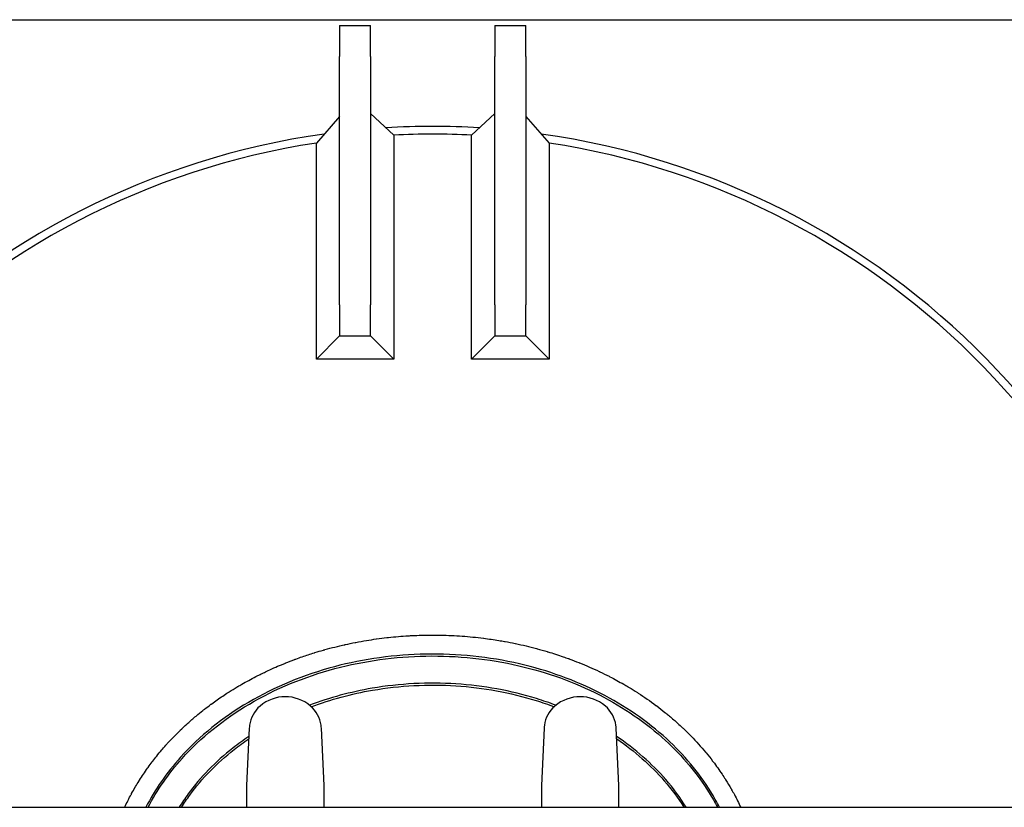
# Model space of a CAD drawing. Header units: inches. Extents: x 5 to 1128, y -85 to 748.
# Tile 563 of 656: x 924 to 955, y 309 to 334. Entities that reach past the tile are written whole.
import ezdxf

# ---------------------------------------------------------------- set-up
doc = ezdxf.new("R2010")
doc.units = ezdxf.units.IN
doc.header["$LTSCALE"] = 32
doc.header["$MEASUREMENT"] = 0
doc.layers.add('Visible (ANSI)', color=7, linetype='Continuous', lineweight=30)

msp = doc.modelspace()

# ---------------------------------------------------------------- linework, layer by layer
at = {"layer": 'Visible (ANSI)'}
for p, q in [((909.55578, 334.48367), (966.55578, 334.48367)), ((934.05578, 334.29617), (934.05578, 333.29617)), ((934.05578, 334.29617), (935.05578, 334.29617)), ((935.05578, 333.29617), (935.05578, 334.29617)), ((939.05578, 334.29617), (939.05578, 333.29617)), ((939.05578, 334.29617), (940.05578, 334.29617)), ((940.05578, 333.29617), (940.05578, 334.29617)), ((934.05578, 325.29617), (934.05578, 333.29617)), ((935.05578, 333.29617), (935.05578, 325.29617)), ((939.05578, 325.29617), (939.05578, 333.29617)), ((940.05578, 333.29617), (940.05578, 325.29617)), ((934.05578, 331.36589), (933.30929, 330.51097)), ((935.05578, 331.46443), (935.80228, 330.76441)), ((939.05578, 331.46472), (938.30892, 330.76442)), ((940.05578, 331.36618), (940.80265, 330.51091)), ((935.80228, 330.76441), (935.80228, 323.54968)), ((938.30892, 323.5493), (938.30892, 330.76442)), ((933.30929, 323.54968), (933.30929, 330.51097)), ((934.05578, 325.29617), (934.05578, 324.29617)), ((935.05578, 324.29617), (935.05578, 325.29617)), ((939.05578, 325.29617), (939.05578, 324.29617)), ((940.05578, 324.29617), (940.05578, 325.29617)), ((934.05578, 324.29617), (933.30929, 323.54968)), ((934.05578, 324.29617), (935.05578, 324.29617)), ((935.05578, 324.29617), (935.80228, 323.54968)), ((939.05578, 324.29617), (938.30892, 323.5493)), ((939.05578, 324.29617), (940.05578, 324.29617)), ((940.05578, 324.29617), (940.80265, 323.5493)), ((935.80228, 323.54968), (933.30929, 323.54968)), ((940.80265, 323.5493), (938.30892, 323.5493)), ((931.14433, 311.65884), (931.05578, 309.80758)), ((933.55578, 309.80758), (933.46724, 311.65884)), ((940.64433, 311.65884), (940.55578, 309.80758)), ((943.05578, 309.80758), (942.96724, 311.65884)), ((931.05578, 309.80758), (931.05578, 309.10867)), ((933.55578, 309.10867), (933.55578, 309.80758)), ((940.55578, 309.80758), (940.55578, 309.10867)), ((943.05578, 309.10867), (943.05578, 309.80758)), ((910.22578, 309.10867), (987.97578, 309.10867))]:
    msp.add_line(p, q, dxfattribs=at)
for centre, radius, start, end in [((937.05578, 306.04617), 25, 86.548148, 93.452632), ((937.05578, 306.04617), 25, 86.548148, 93.452632), ((937.05578, 306.04617), 25, 98.032415, 172.963593), ((937.05578, 306.04617), 25, 98.032415, 172.963593), ((937.05578, 306.04617), 24.75, 87.097775, 92.903084), ((937.05578, 306.04617), 25, 7.036407, 81.9668), ((937.05578, 306.04617), 25, 7.036407, 81.9668), ((937.05578, 306.04617), 24.75, 98.706532, 172.892153), ((937.05578, 306.04617), 24.75, 7.107847, 81.292601), ((932.30578, 311.42117), 1.25, 49.428759, 130.571241), ((941.80578, 311.42117), 1.25, 49.428759, 130.571241), ((932.14318, 311.61107), 1, 130.571241, 172.034452), ((932.46838, 311.61107), 1, 7.965548, 49.428759), ((941.64318, 311.61107), 1, 130.571241, 172.034452), ((941.96838, 311.61107), 1, 7.965548, 49.428759)]:
    msp.add_arc(centre, radius, start, end, dxfattribs=at)
for points, knots in [([(940.80265, 330.51091), (940.80265, 330.51091), (940.80265, 330.32833), (940.80265, 329.63109), (940.80265, 329.10798), (940.80265, 327.29603), (940.80265, 325.61771), (940.80265, 323.5493)], [-35.82408886, -35.82408886, -35.82408886, -35.82408886, -27.13047331, -27.13047331, -17.86172616, -17.86172616, -0.0564507, -0.0564507, -0.0564507, -0.0564507]), ([(927.13153, 309.10867), (927.13323, 309.11233), (927.13494, 309.11599), (927.13665, 309.11965), (927.16755, 309.18577), (927.19941, 309.25152), (927.23221, 309.31681), (927.23623, 309.32482), (927.24027, 309.33282), (927.24432, 309.34082), (927.27469, 309.40077), (927.30584, 309.46033), (927.33773, 309.51945), (927.34369, 309.53051), (927.34968, 309.54155), (927.3557, 309.55257), (927.39157, 309.61833), (927.42836, 309.68353), (927.46603, 309.74816), (927.47106, 309.7568), (927.47611, 309.76542), (927.48117, 309.77403), (927.51772, 309.8362), (927.55509, 309.89785), (927.59326, 309.95894), (927.59872, 309.9677), (927.60421, 309.97644), (927.60971, 309.98518), (927.64998, 310.0491), (927.69111, 310.11242), (927.73308, 310.17512), (927.77696, 310.24068), (927.82182, 310.30566), (927.86758, 310.36999), (927.87383, 310.37877), (927.88009, 310.38754), (927.88637, 310.39629), (927.92832, 310.45476), (927.97101, 310.51268), (928.01438, 310.57), (928.02105, 310.5788), (928.02772, 310.58759), (928.03442, 310.59636), (928.07679, 310.6519), (928.11981, 310.70686), (928.16341, 310.76119), (928.21673, 310.82764), (928.27113, 310.89342), (928.32649, 310.95839), (928.33392, 310.96712), (928.34137, 310.97583), (928.34884, 310.98453), (928.39575, 311.03914), (928.44332, 311.09318), (928.49149, 311.14657), (928.49925, 311.15518), (928.50704, 311.16377), (928.51484, 311.17235), (928.5559, 311.21751), (928.59738, 311.2622), (928.63922, 311.30638), (928.72235, 311.39415), (928.80749, 311.48051), (928.89425, 311.56511), (928.90264, 311.5733), (928.91105, 311.58147), (928.91948, 311.58962), (928.99052, 311.65837), (929.06261, 311.72594), (929.13551, 311.79216), (929.14219, 311.79823), (929.14887, 311.80428), (929.15556, 311.81032), (929.15755, 311.81211), (929.15953, 311.81391), (929.16152, 311.8157), (929.24954, 311.89506), (929.33921, 311.97291), (929.4303, 312.04911), (929.50087, 312.10815), (929.57228, 312.16618), (929.64436, 312.2231), (929.65341, 312.23025), (929.66248, 312.23738), (929.67155, 312.2445), (929.68359, 312.25394), (929.69565, 312.26335), (929.70773, 312.27273), (929.77487, 312.32487), (929.84274, 312.3762), (929.91124, 312.42665), (929.92039, 312.43339), (929.92955, 312.44012), (929.93872, 312.44682), (930.05451, 312.53151), (930.17208, 312.61371), (930.29098, 312.69325), (930.34961, 312.73247), (930.40869, 312.77113), (930.46817, 312.80919), (930.47732, 312.81505), (930.48648, 312.82089), (930.49565, 312.82672), (930.58218, 312.88172), (930.66953, 312.93547), (930.75752, 312.9879), (930.76663, 312.99333), (930.77575, 312.99875), (930.78488, 313.00415), (930.82332, 313.0269), (930.86187, 313.04939), (930.90053, 313.07163), (931.0503, 313.15777), (931.20247, 313.24053), (931.35623, 313.31957), (931.36503, 313.32409), (931.37383, 313.32861), (931.38264, 313.3331), (931.43254, 313.35859), (931.48259, 313.38368), (931.53278, 313.40837), (931.57666, 313.42996), (931.6207, 313.45127), (931.66489, 313.47231), (931.6734, 313.47636), (931.68192, 313.4804), (931.69045, 313.48444), (931.85339, 313.5615), (932.0183, 313.63475), (932.1844, 313.70398), (932.21879, 313.71832), (932.25325, 313.73249), (932.28779, 313.7465), (932.29569, 313.7497), (932.30359, 313.7529), (932.3115, 313.75609), (932.31541, 313.75766), (932.31932, 313.75924), (932.32323, 313.76081), (932.41535, 313.79783), (932.50797, 313.8337), (932.60099, 313.86839), (932.60853, 313.8712), (932.61608, 313.87401), (932.62362, 313.87681), (932.63014, 313.87922), (932.63665, 313.88163), (932.64317, 313.88403), (932.7126, 313.90963), (932.78225, 313.93458), (932.85208, 313.95886), (932.98067, 314.00359), (933.11013, 314.04618), (933.24018, 314.08657), (933.24688, 314.08865), (933.25358, 314.09072), (933.26028, 314.09279), (933.35079, 314.12073), (933.44159, 314.14761), (933.53259, 314.17342), (933.54357, 314.17653), (933.55455, 314.17963), (933.56553, 314.18271), (933.57174, 314.18445), (933.57795, 314.18619), (933.58417, 314.18793), (933.79595, 314.247), (934.00965, 314.30054), (934.22409, 314.34836), (934.22476, 314.34851), (934.22543, 314.34866), (934.2261, 314.34881), (934.23125, 314.34996), (934.23641, 314.35111), (934.24157, 314.35225), (934.3476, 314.37574), (934.454, 314.39788), (934.56067, 314.41866), (934.56526, 314.41956), (934.56985, 314.42045), (934.57445, 314.42134), (934.69088, 314.44389), (934.80762, 314.46482), (934.92452, 314.48412), (935.02836, 314.50126), (935.13246, 314.51714), (935.23674, 314.53175), (935.24013, 314.53223), (935.24353, 314.5327), (935.24692, 314.53317), (935.35697, 314.5485), (935.46722, 314.56242), (935.57759, 314.57491), (935.58037, 314.57523), (935.58316, 314.57554), (935.58594, 314.57586), (935.60113, 314.57757), (935.61632, 314.57925), (935.63151, 314.58091), (935.84288, 314.60395), (936.05483, 314.62184), (936.26709, 314.63457), (936.26858, 314.63466), (936.27007, 314.63475), (936.27156, 314.63484), (936.29527, 314.63626), (936.31899, 314.63761), (936.34272, 314.63889), (936.43332, 314.64381), (936.52416, 314.64779), (936.6151, 314.65083), (936.61603, 314.65086), (936.61697, 314.65089), (936.6179, 314.65092), (936.76378, 314.65577), (936.90991, 314.6582), (937.05578, 314.6582)], [0.765425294, 0.765425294, 0.765425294, 0.765425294, 0.765623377, 0.765623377, 0.765623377, 0.769204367, 0.769204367, 0.769204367, 0.769643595, 0.769643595, 0.769643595, 0.77293717, 0.77293717, 0.77293717, 0.77355333, 0.77355333, 0.77355333, 0.777229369, 0.777229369, 0.777229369, 0.777720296, 0.777720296, 0.777720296, 0.781264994, 0.781264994, 0.781264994, 0.781773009, 0.781773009, 0.781773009, 0.785491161, 0.785491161, 0.785491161, 0.789379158, 0.789379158, 0.789379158, 0.789909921, 0.789909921, 0.789909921, 0.793454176, 0.793454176, 0.793454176, 0.793998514, 0.793998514, 0.793998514, 0.797444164, 0.797444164, 0.797444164, 0.801657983, 0.801657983, 0.801657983, 0.802223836, 0.802223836, 0.802223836, 0.805777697, 0.805777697, 0.805777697, 0.806350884, 0.806350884, 0.806350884, 0.809369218, 0.809369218, 0.809369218, 0.815365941, 0.815365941, 0.815365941, 0.81594612, 0.81594612, 0.81594612, 0.820838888, 0.820838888, 0.820838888, 0.821286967, 0.821286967, 0.821286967, 0.82141991, 0.82141991, 0.82141991, 0.8273107, 0.8273107, 0.8273107, 0.831874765, 0.831874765, 0.831874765, 0.832448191, 0.832448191, 0.832448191, 0.833208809, 0.833208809, 0.833208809, 0.83743787, 0.83743787, 0.83743787, 0.838002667, 0.838002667, 0.838002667, 0.845134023, 0.845134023, 0.845134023, 0.848650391, 0.848650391, 0.848650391, 0.849191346, 0.849191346, 0.849191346, 0.854296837, 0.854296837, 0.854296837, 0.854825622, 0.854825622, 0.854825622, 0.857052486, 0.857052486, 0.857052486, 0.865679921, 0.865679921, 0.865679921, 0.866173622, 0.866173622, 0.866173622, 0.868970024, 0.868970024, 0.868970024, 0.871414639, 0.871414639, 0.871414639, 0.871885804, 0.871885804, 0.871885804, 0.88088877, 0.88088877, 0.88088877, 0.882752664, 0.882752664, 0.882752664, 0.88317916, 0.88317916, 0.88317916, 0.883389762, 0.883389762, 0.883389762, 0.888354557, 0.888354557, 0.888354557, 0.888757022, 0.888757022, 0.888757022, 0.889104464, 0.889104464, 0.889104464, 0.892805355, 0.892805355, 0.892805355, 0.899621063, 0.899621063, 0.899621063, 0.899972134, 0.899972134, 0.899972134, 0.904713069, 0.904713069, 0.904713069, 0.905284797, 0.905284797, 0.905284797, 0.905608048, 0.905608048, 0.905608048, 0.916624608, 0.916624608, 0.916624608, 0.91665893, 0.91665893, 0.91665893, 0.91692393, 0.91692393, 0.91692393, 0.922368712, 0.922368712, 0.922368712, 0.922603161, 0.922603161, 0.922603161, 0.92854523, 0.92854523, 0.92854523, 0.933823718, 0.933823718, 0.933823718, 0.933995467, 0.933995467, 0.933995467, 0.939565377, 0.939565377, 0.939565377, 0.939705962, 0.939705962, 0.939705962, 0.940472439, 0.940472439, 0.940472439, 0.951135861, 0.951135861, 0.951135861, 0.951210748, 0.951210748, 0.951210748, 0.952402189, 0.952402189, 0.952402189, 0.956952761, 0.956952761, 0.956952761, 0.956999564, 0.956999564, 0.956999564, 0.964299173, 0.964299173, 0.964299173, 0.964299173]), ([(937.05578, 314.6582), (937.05614, 314.6582), (937.0565, 314.6582), (937.05685, 314.6582), (937.14188, 314.65819), (937.2269, 314.65736), (937.31188, 314.65571), (937.42735, 314.65347), (937.54277, 314.64971), (937.65808, 314.64443), (937.65884, 314.6444), (937.6596, 314.64436), (937.66036, 314.64433), (937.88988, 314.63378), (938.11908, 314.61723), (938.34782, 314.59465), (938.35014, 314.59442), (938.35246, 314.59419), (938.35478, 314.59396), (938.46703, 314.58281), (938.57916, 314.57021), (938.69111, 314.55615), (938.69415, 314.55577), (938.6972, 314.55539), (938.70024, 314.555), (938.86245, 314.53452), (939.02429, 314.51097), (939.18561, 314.48436)], [0.9642991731, 0.9642991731, 0.9642991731, 0.9642991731, 0.9643170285, 0.9643170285, 0.9643170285, 0.9685719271, 0.9685719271, 0.9685719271, 0.9743532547, 0.9743532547, 0.9743532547, 0.9743912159, 0.9743912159, 0.9743912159, 0.9858988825, 0.9858988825, 0.9858988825, 0.9860155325, 0.9860155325, 0.9860155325, 0.9916630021, 0.9916630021, 0.9916630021, 0.9918165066, 0.9918165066, 0.9918165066, 1, 1, 1, 1]), ([(939.18561, 314.48436), (939.24814, 314.47404), (939.31062, 314.46326), (939.37301, 314.45202), (939.37732, 314.45124), (939.38162, 314.45046), (939.38593, 314.44968), (939.49451, 314.43), (939.60286, 314.40892), (939.71093, 314.38642), (939.71578, 314.38541), (939.72063, 314.3844), (939.72548, 314.38338), (939.95109, 314.33615), (940.17547, 314.28277), (940.39813, 314.22324), (940.40401, 314.22166), (940.4099, 314.22009), (940.41578, 314.2185), (940.52637, 314.18876), (940.63653, 314.1575), (940.74619, 314.12472), (940.75261, 314.1228), (940.75903, 314.12087), (940.76544, 314.11895), (940.93165, 314.06897), (941.09672, 314.01549), (941.26045, 313.95853), (941.31685, 313.93891), (941.37315, 313.91885), (941.42933, 313.89836), (941.43686, 313.89561), (941.44438, 313.89286), (941.4519, 313.8901), (941.4574, 313.88808), (941.4629, 313.88606), (941.46839, 313.88403), (941.56737, 313.84755), (941.66597, 313.8097), (941.76412, 313.77051), (941.77206, 313.76734), (941.78, 313.76416), (941.78793, 313.76097), (942.00042, 313.67559), (942.21077, 313.58385), (942.41821, 313.48581), (942.42667, 313.48181), (942.43513, 313.4778), (942.44358, 313.47378), (942.54191, 313.42701), (942.63958, 313.37883), (942.73647, 313.32925), (942.74513, 313.32482), (942.75379, 313.32037), (942.76243, 313.31592), (942.91412, 313.23781), (943.0639, 313.15627), (943.21142, 313.07141), (943.25866, 313.04423), (943.30574, 313.01667), (943.35266, 312.98873), (943.36186, 312.98325), (943.37105, 312.97776), (943.38023, 312.97225), (943.47105, 312.91779), (943.56121, 312.86189), (943.6506, 312.80458), (943.65988, 312.79863), (943.66915, 312.79266), (943.67841, 312.78668), (943.87128, 312.66217), (944.06052, 312.53102), (944.24511, 312.39348), (944.2541, 312.38678), (944.26309, 312.38006), (944.27206, 312.37333), (944.36219, 312.30569), (944.4512, 312.23653), (944.53897, 312.16588), (944.5478, 312.15877), (944.55662, 312.15165), (944.56543, 312.14451), (944.60441, 312.1129), (944.64315, 312.081), (944.68163, 312.04881), (944.77434, 311.97124), (944.86556, 311.89199), (944.95514, 311.8111), (945.00218, 311.76863), (945.0489, 311.72559), (945.09524, 311.68201), (945.10381, 311.67395), (945.11237, 311.66587), (945.12091, 311.65778), (945.2011, 311.5818), (945.2801, 311.50425), (945.35775, 311.42519), (945.36587, 311.41692), (945.37398, 311.40863), (945.38208, 311.40033), (945.54377, 311.23444), (945.69952, 311.06197), (945.8481, 310.88359), (945.85503, 310.87527), (945.86194, 310.86693), (945.86884, 310.85859), (945.93901, 310.7737), (946.00755, 310.68748), (946.07436, 310.60002), (946.08075, 310.59166), (946.08712, 310.58328), (946.09348, 310.57489), (946.19203, 310.44487), (946.28673, 310.31213), (946.37725, 310.17697), (946.41403, 310.12205), (946.45023, 310.06657), (946.4858, 310.01056), (946.49151, 310.00157), (946.49721, 309.99257), (946.50288, 309.98355), (946.56067, 309.89176), (946.61679, 309.79855), (946.6711, 309.70398), (946.67633, 309.69488), (946.68153, 309.68578), (946.68672, 309.67666), (946.71631, 309.62466), (946.74536, 309.57225), (946.77384, 309.51946), (946.84648, 309.38477), (946.91541, 309.24755), (946.98004, 309.10868)], [0, 0, 0, 0, 0.003172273, 0.003172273, 0.003172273, 0.003391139, 0.003391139, 0.003391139, 0.008912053, 0.008912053, 0.008912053, 0.009159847, 0.009159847, 0.009159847, 0.020688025, 0.020688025, 0.020688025, 0.020992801, 0.020992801, 0.020992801, 0.026720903, 0.026720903, 0.026720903, 0.02705607, 0.02705607, 0.02705607, 0.035741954, 0.035741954, 0.035741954, 0.038733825, 0.038733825, 0.038733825, 0.039134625, 0.039134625, 0.039134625, 0.039427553, 0.039427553, 0.039427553, 0.044703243, 0.044703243, 0.044703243, 0.045129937, 0.045129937, 0.045129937, 0.056559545, 0.056559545, 0.056559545, 0.057025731, 0.057025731, 0.057025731, 0.062450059, 0.062450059, 0.062450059, 0.062934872, 0.062934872, 0.062934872, 0.071438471, 0.071438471, 0.071438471, 0.074161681, 0.074161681, 0.074161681, 0.074695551, 0.074695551, 0.074695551, 0.079974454, 0.079974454, 0.079974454, 0.080522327, 0.080522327, 0.080522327, 0.091931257, 0.091931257, 0.091931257, 0.092487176, 0.092487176, 0.092487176, 0.098072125, 0.098072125, 0.098072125, 0.098634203, 0.098634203, 0.098634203, 0.101122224, 0.101122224, 0.101122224, 0.107117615, 0.107117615, 0.107117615, 0.110266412, 0.110266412, 0.110266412, 0.110848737, 0.110848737, 0.110848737, 0.11631456, 0.11631456, 0.11631456, 0.116886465, 0.116886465, 0.116886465, 0.128309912, 0.128309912, 0.128309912, 0.128842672, 0.128842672, 0.128842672, 0.134262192, 0.134262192, 0.134262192, 0.134780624, 0.134780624, 0.134780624, 0.142815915, 0.142815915, 0.142815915, 0.146081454, 0.146081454, 0.146081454, 0.146605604, 0.146605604, 0.146605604, 0.151940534, 0.151940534, 0.151940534, 0.15245353, 0.15245353, 0.15245353, 0.155378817, 0.155378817, 0.155378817, 0.162840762, 0.162840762, 0.162840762, 0.162840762]), ([(946.29851, 309.1086), (946.21061, 309.27925), (946.11553, 309.44709), (945.63104, 310.22905), (945.15175, 310.80086), (943.96931, 311.88501), (943.24589, 312.38143), (941.6453, 313.19974), (940.76502, 313.51745), (938.87073, 313.95592), (937.8518, 314.06201), (935.83655, 314.02677), (934.84031, 313.88941), (932.90168, 313.37429), (931.96302, 312.98742), (930.286, 312.0004), (929.54469, 311.40364), (928.48644, 310.22481), (928.10911, 309.68259), (927.81307, 309.10853)], [-2.76036849, -2.76036849, -2.76036849, -2.76036849, -2.69253339, -2.69253339, -2.43809371, -2.43809371, -2.15230182, -2.15230182, -1.86005026, -1.86005026, -1.54831825, -1.54831825, -1.24159364, -1.24159364, -0.92300776, -0.92300776, -0.60953006, -0.60953006, -0.38122413, -0.38122413, -0.38122413, -0.38122413]), ([(927.88347, 309.10853), (928.17468, 309.66702), (928.54375, 310.19508), (929.58658, 311.35674), (930.32282, 311.94955), (931.98952, 312.9305), (932.92294, 313.31527), (934.85135, 313.82767), (935.84261, 313.96437), (937.84784, 313.99943), (938.86172, 313.89385), (940.74616, 313.45766), (941.62163, 313.14164), (943.21276, 312.32817), (943.93151, 311.83488), (945.10557, 310.75841), (945.58111, 310.19097), (946.05584, 309.42476), (946.14515, 309.26792), (946.22812, 309.10861)], [0.38505539, 0.38505539, 0.38505539, 0.38505539, 0.60953006, 0.60953006, 0.92300776, 0.92300776, 1.24159364, 1.24159364, 1.54831825, 1.54831825, 1.86005026, 1.86005026, 2.15230182, 2.15230182, 2.43809371, 2.43809371, 2.69253339, 2.69253339, 2.7565373, 2.7565373, 2.7565373, 2.7565373]), ([(941.02342, 312.39602), (940.82052, 312.47304), (940.61395, 312.54415), (939.5739, 312.86631), (938.69466, 313.02706), (936.90279, 313.14275), (935.99011, 313.09503), (934.40928, 312.82381), (933.73026, 312.63957), (933.08811, 312.39607)], [1.116988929, 1.116988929, 1.116988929, 1.116988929, 1.191791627, 1.191791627, 1.487974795, 1.487974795, 1.7879037, 1.7879037, 2.024603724, 2.024603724, 2.024603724, 2.024603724]), ([(933.14241, 312.34975), (933.7712, 312.58579), (934.43532, 312.76487), (935.99579, 313.03259), (936.90362, 313.08007), (938.68583, 312.965), (939.56025, 312.8051), (940.58317, 312.48825), (940.77778, 312.42162), (940.96912, 312.34972)], [-2.020635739, -2.020635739, -2.020635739, -2.020635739, -1.7879037, -1.7879037, -1.487974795, -1.487974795, -1.191791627, -1.191791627, -1.120956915, -1.120956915, -1.120956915, -1.120956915]), ([(933.14243, 312.34976), (933.77121, 312.58579), (934.43533, 312.76487), (935.99579, 313.03259), (936.90362, 313.08007), (938.68583, 312.965), (939.56025, 312.8051), (940.58316, 312.48825), (940.77777, 312.42162), (940.9691, 312.34973)], [-2.020633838, -2.020633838, -2.020633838, -2.020633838, -1.7879037, -1.7879037, -1.487974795, -1.487974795, -1.191791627, -1.191791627, -1.120959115, -1.120959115, -1.120959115, -1.120959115]), ([(931.13159, 311.39116), (930.95363, 311.27142), (930.78162, 311.14628), (930.05762, 310.57656), (929.57341, 310.07934), (929.07691, 309.3997), (928.97986, 309.2554), (928.88931, 309.10864)], [2.284149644, 2.284149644, 2.284149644, 2.284149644, 2.362030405, 2.362030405, 2.624886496, 2.624886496, 2.693985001, 2.693985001, 2.693985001, 2.693985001]), ([(928.96289, 309.10865), (929.04671, 309.24271), (929.13603, 309.37469), (929.62029, 310.03756), (930.10045, 310.53073), (930.80703, 311.08675), (930.96487, 311.20224), (931.12785, 311.31316)], [-2.688776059, -2.688776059, -2.688776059, -2.688776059, -2.624886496, -2.624886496, -2.362030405, -2.362030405, -2.289839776, -2.289839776, -2.289839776, -2.289839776]), ([(928.9629, 309.10867), (929.04672, 309.24272), (929.13604, 309.3747), (929.62029, 310.03756), (930.10045, 310.53073), (930.80701, 311.08673), (930.96483, 311.20221), (931.12779, 311.31312)], [-2.688772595, -2.688772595, -2.688772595, -2.688772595, -2.624886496, -2.624886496, -2.362030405, -2.362030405, -2.289848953, -2.289848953, -2.289848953, -2.289848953]), ([(945.22217, 309.1086), (945.031, 309.41831), (944.81098, 309.71708), (944.11745, 310.51675), (943.5831, 310.98516), (942.98002, 311.39121)], [0.447607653, 0.447607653, 0.447607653, 0.447607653, 0.593438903, 0.593438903, 0.85744301, 0.85744301, 0.85744301, 0.85744301]), ([(942.98374, 311.3132), (943.56674, 310.91613), (944.08363, 310.46036), (944.7529, 309.68866), (944.96403, 309.40366), (945.14859, 309.10861)], [-0.851752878, -0.851752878, -0.851752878, -0.851752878, -0.593438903, -0.593438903, -0.452816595, -0.452816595, -0.452816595, -0.452816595]), ([(942.98377, 311.31318), (943.56675, 310.91611), (944.08363, 310.46035), (944.75288, 309.68868), (944.964, 309.4037), (945.14855, 309.10867)], [-0.851748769, -0.851748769, -0.851748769, -0.851748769, -0.593438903, -0.593438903, -0.452826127, -0.452826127, -0.452826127, -0.452826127])]:
    msp.add_open_spline(points, degree=3, knots=knots, dxfattribs=at)
for points in [[(931.15283, 311.74965), (931.14862, 311.71951), (931.14578, 311.68921), (931.14433, 311.65884)], [(933.46724, 311.65884), (933.46579, 311.68916), (933.46296, 311.71946), (933.45873, 311.74965)], [(940.65283, 311.74965), (940.64862, 311.71951), (940.64578, 311.68921), (940.64433, 311.65884)], [(942.96724, 311.65884), (942.96579, 311.68916), (942.96296, 311.71946), (942.95873, 311.74965)]]:
    msp.add_open_spline(points, degree=3, dxfattribs=at)

doc.saveas('drawing.dxf')
